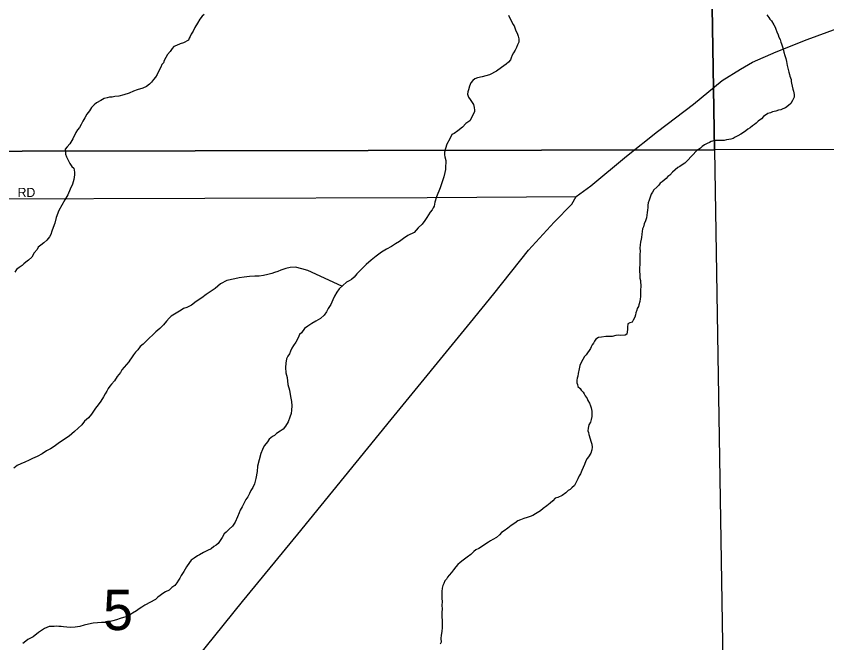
# Model space of a CAD drawing. Extents: x 2010165 to 2382125, y 1060529 to 1407316.
# Drawn here: x 2166876 to 2171324, y 1197412 to 1200851 of the extents above; entities that cross this region are included whole.
import ezdxf

# ---------------------------------------------------------------- set-up
doc = ezdxf.new("R2010")
doc.units = 0
for name, color, linetype in [('GM_X_City_Street', 7, 'Continuous'), ('GM_X_City_Street_Text', 7, 'Continuous'), ('GM_X_Minor_River', 7, 'Continuous'), ('GM_X_Section', 7, 'Continuous'), ('GM_X_Section_Text', 7, 'Continuous')]:
    doc.layers.add(name, color=color, linetype=linetype)

msp = doc.modelspace()

# ---------------------------------------------------------------- linework, layer by layer
at = {"layer": 'GM_X_City_Street'}
for points in [[(2169949, 1199862.3), (2170028.5, 1199919.3), (2170225.1, 1200083.5), (2170394, 1200217.5), (2170592.7, 1200367.8), (2170749.6, 1200497.6), (2170851, 1200560.7), (2170916.7, 1200599.4), (2171046.2, 1200654.8), (2171215.6, 1200722.6), (2171381.1, 1200784.3)], [(2164968.9, 1199659.4), (2165140.7, 1199691.1), (2165553.9, 1199781.2), (2165639.8, 1199788), (2165791.7, 1199805.5), (2166117.4, 1199838.6), (2166689.3, 1199848), (2169131.1, 1199856.7), (2169949, 1199862.3)], [(2166182, 1195482.8), (2167419.1, 1196773.9), (2167662.6, 1197073.1), (2168117.8, 1197638.9), (2168420.6, 1198008.8), (2168933.3, 1198637.4), (2169368.8, 1199171), (2169497.5, 1199326.6), (2169687.5, 1199567.1), (2169828.2, 1199720.8), (2169925.3, 1199820), (2169949, 1199862.3)]]:
    msp.add_lwpolyline(points, dxfattribs=at)
at = {"layer": 'GM_X_Minor_River'}
for points in [[(2167907.7, 1200861.2), (2167895.8, 1200851), (2167884, 1200834.8), (2167870.3, 1200812.6), (2167856.6, 1200788.4), (2167846.8, 1200768.2), (2167837, 1200752), (2167831.2, 1200739.9), (2167825.3, 1200729.8), (2167821.4, 1200719.7), (2167793.5, 1200705.3), (2167775.6, 1200699.1), (2167755.7, 1200690.8), (2167741.7, 1200684.6), (2167731.8, 1200674.5), (2167720, 1200658.3), (2167706.3, 1200640.1), (2167696.4, 1200623.9), (2167688.6, 1200607.7), (2167684.8, 1200595.7), (2167674.9, 1200585.5), (2167669.1, 1200571.4), (2167659.3, 1200551.2), (2167649.6, 1200531), (2167639.7, 1200516.9), (2167629.9, 1200504.7), (2167618.1, 1200488.5), (2167608.2, 1200478.3), (2167590.3, 1200466.1), (2167570.4, 1200455.8), (2167540.5, 1200447.4), (2167520.6, 1200439.2), (2167496.7, 1200428.8), (2167466.7, 1200420.4), (2167438.8, 1200412.1), (2167416.8, 1200409.8), (2167402.8, 1200407.6), (2167388.7, 1200407.4), (2167374.8, 1200403.3), (2167358.8, 1200399.1), (2167340.9, 1200388.8), (2167317, 1200376.5), (2167303.2, 1200364.3), (2167289.3, 1200350), (2167277.5, 1200331.8), (2167263.8, 1200313.6), (2167252, 1200293.4), (2167242.2, 1200275.2), (2167232.4, 1200257.1), (2167222.6, 1200240.9), (2167212.8, 1200226.7), (2167203, 1200212.6), (2167187.4, 1200178.2), (2167169.7, 1200149.9), (2167155.9, 1200133.7), (2167144.1, 1200121.5), (2167146.4, 1200093.5), (2167152.6, 1200079.5), (2167160.9, 1200061.6), (2167171.1, 1200043.6), (2167181.4, 1200025.7), (2167191.5, 1200017.8), (2167195.8, 1199995.8), (2167196, 1199979.7), (2167192.3, 1199955.6), (2167184.6, 1199929.4), (2167173, 1199901.2), (2167159.4, 1199870.9), (2167143.7, 1199842.6), (2167126, 1199814.3), (2167110.4, 1199784.1), (2167094.9, 1199745.7), (2167087.3, 1199715.6), (2167079.6, 1199691.4), (2167071.8, 1199671.2), (2167066, 1199653.1), (2167058.2, 1199641), (2167044.4, 1199622.7), (2167028.6, 1199606.5), (2167010.7, 1199594.2), (2166996.8, 1199584), (2166991, 1199569.9), (2166975.2, 1199551.7), (2166961.5, 1199529.4), (2166943.7, 1199513.1), (2166929.8, 1199500.9), (2166917.9, 1199492.8), (2166908, 1199482.6), (2166892.1, 1199472.4), (2166878.2, 1199460.2), (2166868.4, 1199446)], [(2169576.6, 1200857.6), (2169601.3, 1200807.7), (2169607.5, 1200797.8), (2169611.6, 1200787.8), (2169617.8, 1200771.8), (2169624, 1200757.8), (2169630.2, 1200741.9), (2169634.4, 1200727.9), (2169634.7, 1200707.8), (2169626.9, 1200693.7), (2169621, 1200679.6), (2169613.2, 1200665.4), (2169605.4, 1200649.3), (2169597.6, 1200637.1), (2169591.7, 1200623), (2169587.9, 1200610.9), (2169578, 1200598.8), (2169564.1, 1200588.6), (2169538.3, 1200570.2), (2169510.5, 1200549.8), (2169472.7, 1200529.3), (2169432.8, 1200518.8), (2169406.9, 1200512.4), (2169392.9, 1200508.2), (2169381, 1200498.1), (2169371.1, 1200485.9), (2169363.4, 1200467.8), (2169357.6, 1200447.6), (2169353.8, 1200435.5), (2169351.9, 1200423.5), (2169358.1, 1200407.5), (2169366.3, 1200393.5), (2169378.6, 1200377.6), (2169384.7, 1200365.7), (2169389, 1200349.7), (2169391.1, 1200335.7), (2169391.3, 1200325.6), (2169365.9, 1200277.2), (2169344, 1200262.9), (2169324.2, 1200242.6), (2169298.5, 1200222.2), (2169278.6, 1200207.9), (2169266.7, 1200201.7), (2169255, 1200177.5), (2169239.3, 1200149.2), (2169231.6, 1200125), (2169225.9, 1200104.9), (2169226, 1200090.9), (2169228.2, 1200078.8), (2169232.5, 1200058.8), (2169232.6, 1200046.8), (2169230.9, 1200028.7), (2169231.1, 1200010.7), (2169227.3, 1199992.6), (2169221.6, 1199970.4)], [(2170995.1, 1200858.9), (2171005.3, 1200845), (2171011.4, 1200835), (2171019.6, 1200825.1), (2171033.9, 1200803.2), (2171040, 1200791.2), (2171044.2, 1200779.2), (2171050.4, 1200765.3), (2171056.6, 1200749.3), (2171060.8, 1200735.3), (2171067, 1200723.3), (2171071.2, 1200709.4), (2171075.3, 1200699.4), (2171079.4, 1200689.4), (2171081.6, 1200677.4), (2171087.9, 1200653.4), (2171094.2, 1200635.4), (2171098.4, 1200619.4), (2171102.6, 1200603.4), (2171104.8, 1200591.4), (2171106.9, 1200581.4), (2171111.2, 1200559.4), (2171115.4, 1200543.4), (2171119.6, 1200531.4), (2171121.7, 1200521.4), (2171127.9, 1200503.4), (2171128.1, 1200493.4), (2171130.2, 1200483.4), (2171134.4, 1200467.4), (2171136.6, 1200451.3), (2171140.8, 1200439.3), (2171145, 1200421.3), (2171145.2, 1200407.3), (2171135.4, 1200389.1), (2171125.6, 1200372.9), (2171113.8, 1200360.8), (2171097.9, 1200348.5), (2171082, 1200342.3), (2171072, 1200338.2)], [(2171072, 1200338.2), (2171058, 1200336), (2171044.1, 1200329.8), (2171026.1, 1200325.6), (2171014.1, 1200321.4), (2171000.1, 1200317.2), (2170976.3, 1200300.9), (2170964.5, 1200288.7), (2170946.6, 1200274.4), (2170936.7, 1200264.3), (2170926.8, 1200256.1), (2170916.9, 1200250), (2170903, 1200237.8), (2170891.1, 1200231.6), (2170879.2, 1200221.4), (2170867.3, 1200213.3), (2170851.4, 1200203.1), (2170835.5, 1200194.8), (2170821.5, 1200186.6), (2170809.6, 1200180.5), (2170797.6, 1200176.3), (2170785.7, 1200174.2), (2170773.7, 1200172), (2170759.7, 1200169.8), (2170747.6, 1200169.7), (2170737.6, 1200169.6), (2170725.6, 1200169.4), (2170709.6, 1200169.2), (2170689.6, 1200163), (2170679.7, 1200158.8), (2170667.7, 1200152.7), (2170651.8, 1200144.4), (2170639.9, 1200136.3), (2170630, 1200126.1), (2170620.1, 1200120), (2170610.1, 1200113.8), (2170556.8, 1200057), (2170544.9, 1200044.8), (2170531, 1200034.6), (2170517.1, 1200026.4), (2170507.2, 1200020.3), (2170491.3, 1200008), (2170477.4, 1199995.8), (2170461.6, 1199979.6), (2170451.7, 1199971.4), (2170441.8, 1199961.3), (2170431.9, 1199951.1), (2170420, 1199943), (2170410.1, 1199934.8), (2170402.2, 1199924.7), (2170390.4, 1199912.5), (2170374.5, 1199898.3), (2170366.7, 1199886.1), (2170360.8, 1199874), (2170355, 1199857.9), (2170349.2, 1199841.8), (2170343.4, 1199827.7), (2170341.6, 1199813.6), (2170341.7, 1199801.6), (2170339.9, 1199787.5), (2170338.1, 1199773.4), (2170336.3, 1199759.4), (2170334.5, 1199745.3), (2170328.7, 1199727.2), (2170320.9, 1199711), (2170317.1, 1199694.9), (2170313.2, 1199684.8), (2170311.4, 1199668.8), (2170309.6, 1199654.7), (2170307.8, 1199636.6), (2170306, 1199626.6), (2170302.2, 1199610.5), (2170300.4, 1199596.4), (2170298.6, 1199578.3), (2170298.8, 1199562.3), (2170297, 1199544.2), (2170297.2, 1199530.1), (2170297.4, 1199516.1), (2170297.6, 1199500.1), (2170297.8, 1199486), (2170296, 1199471.9), (2170296.2, 1199451.9), (2170298.5, 1199431.8), (2170298.7, 1199413.8), (2170300.9, 1199399.8), (2170301.1, 1199389.7), (2170303.2, 1199377.7), (2170303.4, 1199365.7), (2170301.6, 1199351.6), (2170301.8, 1199335.6), (2170301.9, 1199323.5), (2170302.1, 1199311.5), (2170300.2, 1199299.4), (2170298.4, 1199285.4), (2170292.6, 1199267.2), (2170290.8, 1199257.2), (2170282.9, 1199247.1), (2170281, 1199237), (2170275.2, 1199222.9), (2170273.3, 1199212.8), (2170269.5, 1199198.8)], [(2169221.6, 1199970.4), (2169214, 1199942.2), (2169202.4, 1199910), (2169183, 1199859.6), (2169173.3, 1199831.4), (2169169.6, 1199809.3), (2169163.8, 1199799.2), (2169157.9, 1199789.1), (2169148, 1199774.9), (2169138.2, 1199760.7), (2169128.4, 1199746.6), (2169118.6, 1199730.4), (2169102.8, 1199710.1), (2169081, 1199689.8), (2169059.3, 1199663.5), (2169025.5, 1199647), (2169001.7, 1199630.7), (2168979.8, 1199614.3), (2168958, 1199602), (2168936.1, 1199587.7), (2168908.3, 1199573.3), (2168880.4, 1199556.9), (2168850.7, 1199534.5), (2168822.9, 1199512.1), (2168797.2, 1199487.7), (2168773.4, 1199465.3), (2168745.8, 1199436.9), (2168730, 1199418.7), (2168716.1, 1199406.4), (2168702.2, 1199398.3), (2168688.2, 1199392.1), (2168648.6, 1199355.5), (2168634.9, 1199337.2), (2168623.1, 1199315), (2168613.4, 1199294.8), (2168601.7, 1199268.6), (2168588, 1199246.4), (2168578.2, 1199228.2), (2168566.4, 1199210), (2168546.6, 1199191.7), (2168520.8, 1199177.3), (2168498.9, 1199165), (2168477, 1199150.7), (2168457.2, 1199136.4), (2168441.4, 1199114.2), (2168429.6, 1199104), (2168423.8, 1199085.9), (2168410.1, 1199061.6), (2168398.3, 1199043.4), (2168388.5, 1199029.2), (2168380.7, 1199013.1), (2168374.8, 1198999), (2168367, 1198984.8), (2168359.2, 1198970.7), (2168355.5, 1198946.6), (2168353.8, 1198922.5), (2168356.2, 1198894.4), (2168362.5, 1198868.4), (2168367, 1198830.3), (2168375.4, 1198798.3), (2168381.9, 1198764.3), (2168386.3, 1198736.3), (2168388.6, 1198712.2), (2168386.9, 1198688.1), (2168385.1, 1198670.1), (2168377.4, 1198649.9), (2168367.7, 1198625.7), (2168354, 1198601.5), (2168340.2, 1198585.2), (2168324.3, 1198573), (2168304.4, 1198560.7), (2168292.5, 1198550.5), (2168282.6, 1198544.4), (2168264.8, 1198530.1), (2168254.9, 1198516), (2168247, 1198505.8), (2168237.2, 1198493.7), (2168227.4, 1198473.5), (2168217.7, 1198451.3), (2168200.6, 1198380.9), (2168199, 1198352.8), (2168191.4, 1198314.6), (2168183.8, 1198284.4), (2168174.1, 1198264.2), (2168164.3, 1198248), (2168156.5, 1198231.8), (2168146.7, 1198213.7), (2168136.9, 1198199.5), (2168129, 1198183.4), (2168115.3, 1198159.1), (2168105.6, 1198140.9), (2168099.8, 1198124.8), (2168090, 1198102.6), (2168078.4, 1198074.4), (2168062.7, 1198052.1), (2168044.8, 1198035.9), (2168029, 1198019.6), (2168017.1, 1198009.4), (2168005.4, 1197989.2), (2167995.6, 1197973.1), (2167983.8, 1197956.9)], [(2168662.8, 1199368.6), (2168477, 1199455.7), (2168442.9, 1199465.3), (2168408.7, 1199472.9), (2168378.7, 1199472.6), (2168354.7, 1199466.2), (2168328.8, 1199457.9), (2168310.8, 1199449.6), (2168292.9, 1199445.4), (2168278.9, 1199439.2), (2168257, 1199432.9), (2168233, 1199428.6), (2168209, 1199424.3), (2168185, 1199424), (2168156.9, 1199421.7), (2168126.9, 1199419.3), (2168098.9, 1199414.9), (2168074.9, 1199410.6), (2168031, 1199400.1), (2167997.2, 1199381.6), (2167967.5, 1199357.2), (2167939.6, 1199338.8), (2167917.8, 1199324.4), (2167894, 1199306.1), (2167864.2, 1199285.7), (2167838.4, 1199265.3), (2167812.5, 1199252.9), (2167794.6, 1199246.7), (2167780.7, 1199238.5), (2167762.8, 1199226.2), (2167744.9, 1199216), (2167727, 1199205.7), (2167715.2, 1199193.6), (2167701.3, 1199177.3), (2167683.6, 1199157.1), (2167663.8, 1199136.8), (2167642, 1199118.4), (2167624.2, 1199100.1), (2167608.4, 1199085.9), (2167590.6, 1199069.6), (2167572.8, 1199051.4), (2167556.9, 1199039.1), (2167543.1, 1199020.9), (2167531.3, 1199006.7), (2167519.4, 1198992.5), (2167509.6, 1198976.3), (2167499.8, 1198964.2), (2167493.9, 1198954.1), (2167456.4, 1198909.5), (2167448.6, 1198895.3), (2167430.8, 1198873.1), (2167415.1, 1198850.8), (2167399.3, 1198832.5), (2167389.5, 1198820.4), (2167381.6, 1198808.2), (2167373.8, 1198794.1), (2167364, 1198777.9), (2167354.2, 1198761.8), (2167340.5, 1198737.5), (2167326.7, 1198717.3), (2167310.9, 1198699), (2167301.1, 1198682.9), (2167289.3, 1198666.7), (2167273.5, 1198646.4), (2167251.7, 1198628.1), (2167236, 1198607.8), (2167216.2, 1198589.5), (2167196.4, 1198571.2), (2167180.5, 1198559), (2167166.7, 1198546.8), (2167156.7, 1198540.6), (2167144.8, 1198532.5), (2167130.9, 1198522.3), (2167107.1, 1198505.9), (2167085.3, 1198489.6), (2167063.4, 1198477.3), (2167041.5, 1198465), (2167017.7, 1198448.6), (2166991.8, 1198434.3), (2166965.9, 1198423.9), (2166948, 1198413.7), (2166924.1, 1198403.4), (2166902.2, 1198395.1), (2166882.3, 1198384.8), (2166862.4, 1198370.5)], [(2170269.5, 1199198.8), (2170261.7, 1199182.6), (2170255.8, 1199172.5), (2170243.8, 1199168.3), (2170231.9, 1199162.2), (2170230.1, 1199144.1), (2170230.3, 1199132.1), (2170228.5, 1199118), (2170226.6, 1199105.9), (2170216.7, 1199099.8), (2170192.7, 1199099.5), (2170178.6, 1199101.3), (2170166.6, 1199099.2), (2170146.7, 1199092.9), (2170110.6, 1199092.5), (2170086.6, 1199090.2), (2170070.6, 1199088), (2170056.7, 1199077.8), (2170048.8, 1199067.6), (2170042.9, 1199057.5), (2170037.1, 1199047.4), (2170031.2, 1199037.3), (2170027.3, 1199027.2), (2170003.7, 1198992.8), (2169993.8, 1198982.7), (2169986, 1198966.5), (2169976.2, 1198950.4), (2169968.4, 1198934.2), (2169964.7, 1198916.1), (2169959, 1198890), (2169957.2, 1198875.9), (2169953.3, 1198863.8), (2169951.4, 1198853.8), (2169951.6, 1198839.7), (2169955.8, 1198829.7), (2169957.9, 1198819.7), (2169970.1, 1198807.8), (2169976.2, 1198797.9), (2169986.4, 1198788), (2169992.5, 1198778), (2169998.6, 1198768.1), (2170008.9, 1198752.1), (2170013, 1198742.1), (2170021.2, 1198728.2), (2170027.4, 1198712.2), (2170031.6, 1198702.2), (2170033.8, 1198684.2), (2170034, 1198670.2), (2170034.2, 1198654.1), (2170030.4, 1198638), (2170026.6, 1198623.9), (2170018.8, 1198607.8), (2170015, 1198589.7), (2170013.2, 1198575.6), (2170015.3, 1198565.6), (2170017.4, 1198555.6), (2170030, 1198513.6), (2170034.2, 1198501.6), (2170036.4, 1198485.6), (2170034.6, 1198471.6), (2170028.8, 1198453.4), (2170017, 1198433.2), (2170009.2, 1198423.1), (2170001.3, 1198410.9), (2169993.6, 1198390.8), (2169987.8, 1198374.7), (2169979.9, 1198358.5), (2169972.2, 1198340.4), (2169964.3, 1198328.2), (2169958.5, 1198312.1), (2169948.7, 1198293.9), (2169939, 1198275.8), (2169925.1, 1198263.5), (2169915.2, 1198253.4), (2169905.3, 1198247.2), (2169891.4, 1198235), (2169871.6, 1198220.7), (2169847.7, 1198210.4), (2169833.7, 1198206.2), (2169819.9, 1198192), (2169806, 1198177.8), (2169788.2, 1198163.6), (2169768.3, 1198149.3), (2169752.4, 1198137), (2169734.6, 1198124.8), (2169724.6, 1198120.6), (2169710.7, 1198110.4), (2169696.8, 1198106.2), (2169678.8, 1198100), (2169660.9, 1198093.8), (2169642.9, 1198087.5), (2169629, 1198081.3), (2169611.1, 1198069.1), (2169591.2, 1198056.8), (2169573.4, 1198040.5), (2169553.6, 1198026.2), (2169539.6, 1198018.1), (2169527.8, 1198003.9), (2169512, 1197989.6), (2169492.1, 1197979.3), (2169478.1, 1197971.1)], [(2169478.1, 1197971.1), (2169468.2, 1197965), (2169414.6, 1197930.2), (2169398.6, 1197922), (2169386.7, 1197913.8), (2169370.9, 1197897.6), (2169351.1, 1197881.3), (2169329.3, 1197865), (2169311.4, 1197852.7), (2169299.5, 1197842.6), (2169287.7, 1197828.4), (2169275.9, 1197812.2), (2169264, 1197798), (2169252.2, 1197783.8), (2169242.3, 1197771.6), (2169236.5, 1197761.5), (2169228.6, 1197751.4), (2169222.7, 1197737.3), (2169216.9, 1197727.2), (2169213.1, 1197711.1), (2169211.3, 1197693), (2169211.5, 1197681), (2169211.7, 1197666.9), (2169211.8, 1197654.9), (2169214, 1197638.8), (2169212.3, 1197616.8), (2169212.5, 1197598.7), (2169210.8, 1197578.6), (2169211.1, 1197554.6), (2169213.4, 1197534.5), (2169213.6, 1197520.5), (2169213.7, 1197510.4), (2169213.9, 1197496.4), (2169212.2, 1197474.3), (2169208.4, 1197454.2), (2169206.7, 1197436.1), (2169206.9, 1197416.1), (2169203.1, 1197404)], [(2167983.8, 1197956.9), (2167973.8, 1197948.7), (2167959.9, 1197940.5), (2167946.1, 1197928.3), (2167926.2, 1197918), (2167904.3, 1197907.7), (2167882.4, 1197895.4), (2167870.4, 1197889.3), (2167852.6, 1197877), (2167836.7, 1197864.8), (2167826.8, 1197852.6), (2167811.1, 1197828.3), (2167795.4, 1197804.1), (2167781.7, 1197781.8), (2167773.9, 1197767.7), (2167766, 1197755.6), (2167758.2, 1197741.4), (2167746.3, 1197727.2), (2167730.5, 1197715), (2167714.6, 1197700.8), (2167694.7, 1197692.5), (2167680.8, 1197682.3), (2167666.9, 1197672.1), (2167653, 1197661.9), (2167641.2, 1197649.7), (2167581.5, 1197618.9), (2167565.6, 1197608.6), (2167551.7, 1197598.4), (2167535.8, 1197588.2), (2167513.9, 1197573.9), (2167504, 1197567.8), (2167490.1, 1197559.6), (2167478.1, 1197555.4), (2167464.2, 1197551.2), (2167446.2, 1197545), (2167426.3, 1197538.7), (2167406.3, 1197532.4), (2167392.3, 1197528.3), (2167380.4, 1197524.1), (2167370.3, 1197524), (2167360.3, 1197523.9), (2167344.3, 1197523.7), (2167322.3, 1197521.4), (2167298.3, 1197519.1), (2167272.3, 1197514.8), (2167248.3, 1197508.4), (2167224.4, 1197502.1), (2167200.4, 1197497.8), (2167174.4, 1197495.5), (2167154.3, 1197497.3), (2167136.3, 1197499), (2167122.2, 1197500.9), (2167110.2, 1197500.7), (2167096.2, 1197502.6), (2167084.1, 1197502.4), (2167070.1, 1197502.2), (2167056.1, 1197502.1), (2167032.2, 1197489.8), (2166998.4, 1197469.3), (2166968.7, 1197444.8), (2166940.8, 1197430.4), (2166928.9, 1197420.3), (2166913.1, 1197408)]]:
    msp.add_lwpolyline(points, dxfattribs=at)
at = {"layer": 'GM_X_Section'}
for points in [[(2164951, 1205618.4), (2170618.6, 1205608.5), (2170707.4, 1200117.9), (2165006.1, 1200107.3), (2164978.9, 1202559.4), (2164951.3, 1205550)], [(2170618.6, 1205608.5), (2176316.2, 1205618.7), (2176405.5, 1200128.5), (2170707.4, 1200117.9)], [(2170707.4, 1200117.9), (2170798.5, 1194480.2), (2168279.1, 1194421.6), (2165085.3, 1194362.3), (2165037.5, 1197060.2), (2165009.9, 1199797.8), (2165006.1, 1200107.3)]]:
    msp.add_lwpolyline(points, close=True, dxfattribs=at)

# ---------------------------------------------------------------- texts
at = {"layer": 'GM_X_City_Street_Text'}
msp.add_text('RD', height=50, rotation=0, dxfattribs=at).set_placement((2166884.3, 1199859.2))
at = {"layer": 'GM_X_Section_Text'}
msp.add_text('5', height=221, rotation=0, dxfattribs=at).set_placement((2167352.8, 1197481.9))

doc.saveas('drawing.dxf')
